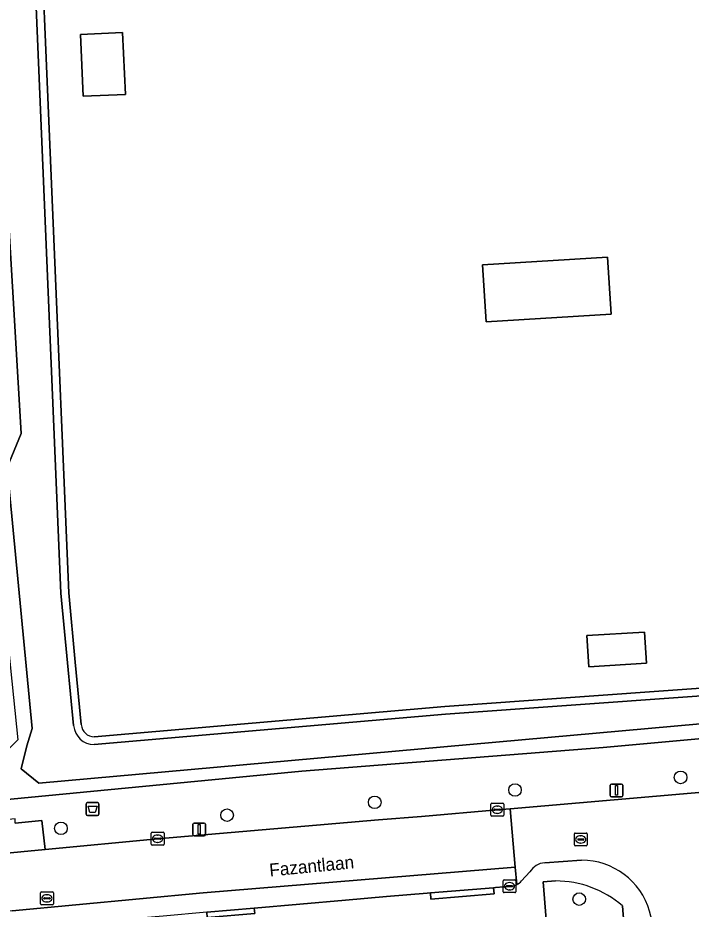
# Model space of a CAD drawing. Extents: x 161772 to 163126, y 383092 to 383917.
# Drawn here: x 162063.6 to 162116, y 383475.4 to 383544.7 of the extents above; entities that cross this region are included whole.
import ezdxf

# ---------------------------------------------------------------- set-up
doc = ezdxf.new("R2010")
doc.units = 0
for name, color, linetype in [('IMGEO_Afvalbak', 7, 'Continuous'), ('IMGEO_Boom', 7, 'Continuous'), ('IMGEO_Erf', 7, 'Continuous'), ('IMGEO_Groenvoorziening', 7, 'Continuous'), ('IMGEO_Kolk', 7, 'Continuous'), ('IMGEO_Lichtmast', 7, 'Continuous'), ('IMGEO_Oever', 7, 'Continuous'), ('IMGEO_Openbare_ruimte_label', 7, 'Continuous'), ('IMGEO_Pand', 7, 'Continuous'), ('IMGEO_Parkeervlak_open', 7, 'Continuous'), ('IMGEO_Rijbaan_lokaal_gesloten', 7, 'Continuous'), ('IMGEO_Rijbaan_lokaal_open', 7, 'Continuous'), ('IMGEO_Rioolput', 7, 'Continuous'), ('IMGEO_Voetpad_gesloten', 7, 'Continuous'), ('IMGEO_Voetpad_open', 7, 'Continuous'), ('IMGEO_Waterloop', 7, 'Continuous')]:
    doc.layers.add(name, color=color, linetype=linetype)

msp = doc.modelspace()

# ---------------------------------------------------------------- linework, layer by layer
at = {"layer": 'IMGEO_Afvalbak'}
for p, q in [((162068.905, 383482.78), (162068.905, 383483.58)), ((162068.905, 383483.58), (162068.905, 383482.78)), ((162069.005, 383483.68), (162069.795, 383483.68)), ((162069.795, 383483.68), (162069.005, 383483.68)), ((162069.895, 383483.58), (162069.895, 383482.78)), ((162069.895, 383482.78), (162069.895, 383483.58)), ((162069.795, 383482.68), (162069.005, 383482.68)), ((162069.005, 383482.68), (162069.795, 383482.68))]:
    msp.add_line(p, q, dxfattribs=at)
msp.add_lwpolyline([(162069.048, 383483.394), (162069.752, 383483.394), (162069.603, 383482.924), (162069.197, 383482.924), (162069.048, 383483.394)], dxfattribs=at)
for centre, start, end in [((162069.005, 383483.58), 90, 180), ((162069.005, 383483.58), 90, 180), ((162069.795, 383483.58), 0, 90), ((162069.795, 383483.58), 360, 90), ((162069.005, 383482.78), 180, 270), ((162069.005, 383482.78), 180, 270), ((162069.795, 383482.78), 270, 0), ((162069.795, 383482.78), 270, 0)]:
    msp.add_arc(centre, 0.1, start, end, dxfattribs=at)
at = {"layer": 'IMGEO_Boom'}
for centre in [(162115.146, 383485.641), (162102.266, 383484.666), (162091.351, 383483.707), (162079.864, 383482.706), (162066.939, 383481.682), (162107.26, 383476.18)]:
    msp.add_circle(centre, 0.489, dxfattribs=at)
at = {"layer": 'IMGEO_Erf'}
for points in [[(162063.881, 383605.448), (162063.595, 383603.703), (162063.747, 383589.892), (162067.544, 383500), (162068.06, 383494.612), (162068.526, 383489.749)], [(162069.536, 383488.799), (162096.809, 383491.155), (162144.603, 383494.579), (162158.53, 383495.946)]]:
    msp.add_lwpolyline(points, dxfattribs=at)
for points in [[(162071.732, 383543.54), (162071.951, 383538.741), (162068.679, 383538.591), (162068.459, 383543.39)], [(162109.469, 383526.075), (162109.736, 383521.653), (162100.013, 383521.067), (162099.747, 383525.489)], [(162112.507, 383494.513), (162108.005, 383494.241), (162107.858, 383496.666), (162112.349, 383496.937)]]:
    msp.add_lwpolyline(points, close=True, dxfattribs=at)
msp.add_arc((162069.553, 383489.829), 1.03, 184.46883, 269.03798, dxfattribs=at)
at = {"layer": 'IMGEO_Groenvoorziening'}
for points in [[(162158.883, 383489.1), (162163.009, 383489.813), (162162.551, 383492.413), (162162.614, 383492.483), (162161.876, 383493.674), (162161.691, 383493.467), (162160.992, 383493.243), (162156.508, 383492.599), (162140.737, 383490.84), (162109.132, 383487.972), (162085.683, 383486.129), (162062.506, 383483.909)], [(162063.383, 383482.085), (162065.455, 383482.281), (162065.71, 383480.028), (162074.457, 383480.872), (162091.645, 383482.346), (162094.99, 383482.601), (162100.89, 383483.129), (162101.898, 383483.2), (162121.373, 383484.872), (162123.327, 383485.081), (162126.573, 383485.331), (162144.748, 383487.15)], [(162105.425, 383477.589), (162104.467, 383477.512), (162104.678, 383474.608), (162110.865, 383472.685)], [(162110.865, 383472.685), (162110.627, 383475.653)]]:
    msp.add_lwpolyline(points, dxfattribs=at)
msp.add_arc((162105.419, 383469.617), 7.972, 49.21461, 89.95843, dxfattribs=at)
at = {"layer": 'IMGEO_Kolk'}
for p, q in [((162100.389, 383482.703), (162100.389, 383483.555)), ((162100.464, 383483.629), (162101.316, 383483.629)), ((162100.877, 383483.409), (162100.902, 383483.409)), ((162101.39, 383483.555), (162101.39, 383482.703)), ((162100.648, 383483.123), (162100.648, 383483.135)), ((162101.086, 383483.086), (162100.688, 383483.086)), ((162100.691, 383483.172), (162101.089, 383483.172)), ((162100.9, 383482.849), (162100.875, 383482.849)), ((162101.132, 383483.135), (162101.132, 383483.123)), ((162101.316, 383482.629), (162100.464, 383482.629)), ((162073.959, 383480.448), (162073.959, 383481.3)), ((162074.034, 383481.374), (162074.886, 383481.374)), ((162074.96, 383481.3), (162074.96, 383480.448)), ((162074.218, 383480.868), (162074.218, 383480.88)), ((162074.656, 383480.831), (162074.258, 383480.831)), ((162074.261, 383480.917), (162074.659, 383480.917)), ((162074.447, 383481.154), (162074.472, 383481.154)), ((162074.702, 383480.88), (162074.702, 383480.868)), ((162074.886, 383480.374), (162074.034, 383480.374)), ((162074.47, 383480.594), (162074.445, 383480.594)), ((162101.336, 383476.758), (162101.336, 383477.61)), ((162101.411, 383477.684), (162102.263, 383477.684)), ((162101.595, 383477.178), (162101.595, 383477.19)), ((162102.033, 383477.141), (162101.635, 383477.141)), ((162101.638, 383477.227), (162102.036, 383477.227)), ((162101.824, 383477.464), (162101.849, 383477.464)), ((162102.079, 383477.19), (162102.079, 383477.178)), ((162102.337, 383477.61), (162102.337, 383476.758)), ((162102.263, 383476.684), (162101.411, 383476.684)), ((162101.847, 383476.904), (162101.822, 383476.904))]:
    msp.add_line(p, q, dxfattribs=at)
for points in [[(162100.389, 383482.703), (162100.389, 383483.555)], [(162100.464, 383483.629), (162101.316, 383483.629)], [(162101.39, 383483.555), (162101.39, 383482.703)], [(162101.316, 383482.629), (162100.464, 383482.629)], [(162073.959, 383480.448), (162073.959, 383481.3)], [(162074.034, 383481.374), (162074.886, 383481.374)], [(162074.96, 383481.3), (162074.96, 383480.448)], [(162074.886, 383480.374), (162074.034, 383480.374)], [(162101.336, 383476.758), (162101.336, 383477.61)], [(162101.411, 383477.684), (162102.263, 383477.684)], [(162102.337, 383477.61), (162102.337, 383476.758)], [(162102.263, 383476.684), (162101.411, 383476.684)]]:
    msp.add_lwpolyline(points, dxfattribs=at)
for centre, radius, start, end in [((162100.466, 383483.553), 0.0765, 91.55205, 178.44795), ((162100.466, 383483.553), 0.0765, 91.55205, 178.44795), ((162101.314, 383483.553), 0.0765, 1.55205, 88.44795), ((162101.314, 383483.553), 0.0765, 1.55205, 88.44795), ((162100.466, 383482.705), 0.0765, 181.55205, 268.44795), ((162100.466, 383482.705), 0.0765, 181.55205, 268.44795), ((162100.688, 383483.132), 0.0403, 85.87752, 175.75265), ((162100.685, 383483.122), 0.0366, 178.93798, 274.71019), ((162101.089, 383483.129), 0.043, 264.86636, 352.45326), ((162101.093, 383483.134), 0.0386, 1.73085, 96.63898), ((162101.314, 383482.705), 0.0765, 271.55205, 358.44795), ((162101.314, 383482.705), 0.0765, 271.55205, 358.44795), ((162074.036, 383481.298), 0.0765, 91.55205, 178.44795), ((162074.036, 383481.298), 0.0765, 91.55205, 178.44795), ((162074.884, 383481.298), 0.0765, 1.55205, 88.44795), ((162074.884, 383481.298), 0.0765, 1.55205, 88.44795), ((162074.258, 383480.877), 0.0403, 85.87752, 175.75265), ((162074.255, 383480.867), 0.0366, 178.93798, 274.71019), ((162074.659, 383480.874), 0.043, 264.86636, 352.45326), ((162074.663, 383480.879), 0.0386, 1.73085, 96.63898), ((162074.036, 383480.45), 0.0765, 181.55205, 268.44795), ((162074.036, 383480.45), 0.0765, 181.55205, 268.44795), ((162074.884, 383480.45), 0.0765, 271.55205, 358.44795), ((162074.884, 383480.45), 0.0765, 271.55205, 358.44795), ((162101.413, 383477.608), 0.0765, 91.55205, 178.44795), ((162101.413, 383477.608), 0.0765, 91.55205, 178.44795), ((162101.635, 383477.187), 0.0403, 85.87752, 175.75265), ((162101.632, 383477.177), 0.0366, 178.93798, 274.71019), ((162102.036, 383477.184), 0.043, 264.86636, 352.45326), ((162102.04, 383477.189), 0.0386, 1.73085, 96.63898), ((162102.261, 383477.608), 0.0765, 1.55205, 88.44795), ((162102.261, 383477.608), 0.0765, 1.55205, 88.44795), ((162101.413, 383476.76), 0.0765, 181.55205, 268.44795), ((162101.413, 383476.76), 0.0765, 181.55205, 268.44795), ((162102.261, 383476.76), 0.0765, 271.55205, 358.44795), ((162102.261, 383476.76), 0.0765, 271.55205, 358.44795)]:
    msp.add_arc(centre, radius, start, end, dxfattribs=at)
for centre, major_axis, ratio, start_param, end_param in [((162100.876, 383483.129), (-0.387, 0.002), 0.722429, 4.712389, 7.853982), ((162100.901, 383483.129), (-0.39, 0.002), 0.717154, 1.570796, 4.712389), ((162074.446, 383480.874), (-0.387, 0.002), 0.722429, 4.712389, 7.853982), ((162074.471, 383480.874), (-0.39, 0.002), 0.717154, 1.570796, 4.712389), ((162101.823, 383477.184), (-0.387, 0.002), 0.722429, 4.712389, 7.853982), ((162101.848, 383477.184), (-0.39, 0.002), 0.717154, 1.570796, 4.712389)]:
    msp.add_ellipse(centre, major_axis=major_axis, ratio=ratio, start_param=start_param, end_param=end_param, dxfattribs=at)
at = {"layer": 'IMGEO_Lichtmast'}
for p, q in [((162109.664, 383484.228), (162109.664, 383485.028)), ((162109.664, 383485.028), (162109.664, 383484.228)), ((162109.764, 383485.128), (162110.554, 383485.128)), ((162110.554, 383485.128), (162109.764, 383485.128)), ((162110.654, 383485.028), (162110.654, 383484.228)), ((162110.654, 383484.228), (162110.654, 383485.028)), ((162110.554, 383484.128), (162109.764, 383484.128)), ((162109.764, 383484.128), (162110.554, 383484.128)), ((162077.198, 383481.195), (162077.198, 383481.995)), ((162077.198, 383481.995), (162077.198, 383481.195)), ((162077.298, 383482.095), (162078.088, 383482.095)), ((162078.088, 383482.095), (162077.298, 383482.095)), ((162078.188, 383481.995), (162078.188, 383481.195)), ((162078.188, 383481.195), (162078.188, 383481.995)), ((162078.088, 383481.095), (162077.298, 383481.095)), ((162077.298, 383481.095), (162078.088, 383481.095))]:
    msp.add_line(p, q, dxfattribs=at)
for points in [[(162110.084, 383485.003), (162110.234, 383485.003), (162110.234, 383484.253), (162110.084, 383484.253), (162110.084, 383485.003)], [(162077.618, 383481.97), (162077.768, 383481.97), (162077.768, 383481.22), (162077.618, 383481.22), (162077.618, 383481.97)]]:
    msp.add_lwpolyline(points, dxfattribs=at)
for centre, start, end in [((162109.764, 383485.028), 90, 180), ((162109.764, 383485.028), 90, 180), ((162110.554, 383485.028), 0, 90), ((162110.554, 383485.028), 360, 90), ((162109.764, 383484.228), 180, 270), ((162109.764, 383484.228), 180, 270), ((162110.554, 383484.228), 270, 0), ((162110.554, 383484.228), 270, 0), ((162077.298, 383481.995), 90, 180), ((162077.298, 383481.995), 90, 180), ((162078.088, 383481.995), 0, 90), ((162078.088, 383481.995), 360, 90), ((162077.298, 383481.195), 180, 270), ((162077.298, 383481.195), 180, 270), ((162078.088, 383481.195), 270, 0), ((162078.088, 383481.195), 270, 0)]:
    msp.add_arc(centre, 0.1, start, end, dxfattribs=at)
at = {"layer": 'IMGEO_Oever'}
msp.add_lwpolyline([(162027.929, 383608.597), (162072.515, 383610.975), (162118.63, 383611.484), (162148.651, 383610.678), (162151.666, 383610.465), (162152.982, 383610.083), (162153.492, 383609.319), (162153.662, 383608.215), (162161.262, 383494.542), (162160.923, 383493.99), (162160.031, 383493.693), (162065.211, 383485.2), (162063.853, 383486.304), (162064.277, 383488.087), (162064.702, 383489.446), (162062.749, 383509.744), (162063.853, 383512.376), (162062.494, 383535.221), (162057.059, 383607.323), (162056.209, 383607.599), (162054.214, 383607.493), (162027.929, 383606.495)], close=True, dxfattribs=at)
for points in [[(162063.297, 383605.615), (162062.991, 383603.749), (162063.144, 383589.876), (162066.942, 383499.958), (162067.459, 383494.554), (162067.927, 383489.672)], [(162068.526, 383489.749), (162068.06, 383494.612), (162067.544, 383500), (162063.747, 383589.892), (162063.595, 383603.703), (162063.881, 383605.448)], [(162060.161, 383551.429), (162062.626, 383512.373), (162061.396, 383510.737), (162062.452, 383500), (162063.029, 383494.13), (162063.577, 383488.557), (162062.752, 383487.735), (162062.156, 383487.694), (162061.603, 383487.656), (162058.081, 383487.332), (162056.089, 383487.148), (162056.342, 383483.117), (162057.695, 383483.305), (162062.506, 383483.909), (162085.683, 383486.129), (162109.132, 383487.972), (162140.737, 383490.84), (162156.508, 383492.599), (162160.992, 383493.243), (162161.691, 383493.467), (162161.876, 383493.674), (162161.877, 383495.743), (162161.582, 383500), (162158.081, 383550.584)], [(162158.53, 383495.946), (162144.603, 383494.579), (162096.809, 383491.155), (162069.536, 383488.799)], [(162069.532, 383488.193), (162096.857, 383490.553), (162144.654, 383493.978), (162158.699, 383495.356)]]:
    msp.add_lwpolyline(points, dxfattribs=at)
for centre, radius, start, end in [((162069.546, 383489.819), 1.626, 185.18979, 269.48936), ((162069.553, 383489.829), 1.03, 184.46883, 269.03798)]:
    msp.add_arc(centre, radius, start, end, dxfattribs=at)
at = {"layer": 'IMGEO_Pand'}
for points in [[(162071.732, 383543.54), (162068.459, 383543.39), (162068.679, 383538.591), (162071.951, 383538.741)], [(162100.013, 383521.067), (162109.736, 383521.653), (162109.469, 383526.075), (162099.747, 383525.489)], [(162108.005, 383494.241), (162112.507, 383494.513), (162112.349, 383496.937), (162107.858, 383496.666)]]:
    msp.add_lwpolyline(points, close=True, dxfattribs=at)
at = {"layer": 'IMGEO_Parkeervlak_open'}
for points in [[(162102.29, 383478.671), (162078.015, 383476.679), (162063.153, 383475.268), (162037.016, 383472.344), (162030.14, 383471.368)], [(162102.407, 383477.315), (162102.29, 383478.671)], [(162100.759, 383477.08), (162102.047, 383477.198)], [(162081.983, 383475.478), (162089.085, 383476.094), (162092.257, 383476.371), (162095.429, 383476.645), (162095.684, 383476.667)], [(162095.684, 383476.667), (162100.604, 383477.068)], [(162100.604, 383477.068), (162100.759, 383477.08)], [(162078.287, 383475.158), (162081.983, 383475.478)]]:
    msp.add_lwpolyline(points, dxfattribs=at)
msp.add_arc((162101.836, 383478.46), 1.28, 279.49794, 296.51039, dxfattribs=at)
at = {"layer": 'IMGEO_Rijbaan_lokaal_gesloten'}
msp.add_lwpolyline([(162063.153, 383475.268), (162078.015, 383476.679), (162102.29, 383478.671), (162101.898, 383483.2), (162100.89, 383483.129), (162094.99, 383482.601), (162091.645, 383482.346), (162074.457, 383480.872), (162065.71, 383480.028), (162056.772, 383479.174), (162056.048, 383479.111), (162040.283, 383477.247), (162031.7, 383476.189)], dxfattribs=at)
at = {"layer": 'IMGEO_Rijbaan_lokaal_open'}
for points in [[(162120.064, 383480.126), (162121.341, 383479.204), (162121.895, 383478.988), (162121.767, 383480.433), (162121.373, 383484.872), (162101.898, 383483.2), (162102.29, 383478.671), (162102.407, 383477.315)], [(162104.576, 383479.011), (162107.446, 383479.204)], [(162102.77, 383477.59), (162103.43, 383478.296)]]:
    msp.add_lwpolyline(points, dxfattribs=at)
for centre, radius, start, end in [((162104.677, 383477.573), 1.441, 94.02128, 149.89956), ((162107.461, 383473.714), 5.49, 16.09871, 90.15457), ((162101.839, 383478.442), 1.263, 296.75783, 317.53554)]:
    msp.add_arc(centre, radius, start, end, dxfattribs=at)
at = {"layer": 'IMGEO_Rioolput'}
for p, q in [((162106.958, 383481.319), (162107.81, 383481.319)), ((162106.883, 383480.393), (162106.883, 383481.245)), ((162107.142, 383480.813), (162107.142, 383480.825)), ((162107.58, 383480.776), (162107.182, 383480.776)), ((162107.185, 383480.862), (162107.583, 383480.862)), ((162107.371, 383481.099), (162107.396, 383481.099)), ((162107.626, 383480.825), (162107.626, 383480.813)), ((162107.884, 383481.245), (162107.884, 383480.393)), ((162107.81, 383480.319), (162106.958, 383480.319)), ((162107.394, 383480.539), (162107.369, 383480.539)), ((162065.354, 383475.812), (162065.354, 383476.664)), ((162065.429, 383476.738), (162066.281, 383476.738)), ((162065.842, 383476.518), (162065.867, 383476.518)), ((162066.355, 383476.664), (162066.355, 383475.812)), ((162065.613, 383476.232), (162065.613, 383476.244)), ((162066.051, 383476.195), (162065.653, 383476.195)), ((162065.656, 383476.281), (162066.054, 383476.281)), ((162065.865, 383475.958), (162065.84, 383475.958)), ((162066.097, 383476.244), (162066.097, 383476.232)), ((162066.281, 383475.738), (162065.429, 383475.738))]:
    msp.add_line(p, q, dxfattribs=at)
for points in [[(162106.958, 383481.319), (162107.81, 383481.319)], [(162106.883, 383480.393), (162106.883, 383481.245)], [(162107.884, 383481.245), (162107.884, 383480.393)], [(162107.81, 383480.319), (162106.958, 383480.319)], [(162065.354, 383475.812), (162065.354, 383476.664)], [(162065.429, 383476.738), (162066.281, 383476.738)], [(162066.355, 383476.664), (162066.355, 383475.812)], [(162066.281, 383475.738), (162065.429, 383475.738)]]:
    msp.add_lwpolyline(points, dxfattribs=at)
for centre, radius, start, end in [((162106.96, 383481.243), 0.0765, 91.55205, 178.44795), ((162106.96, 383481.243), 0.0765, 91.55205, 178.44795), ((162107.808, 383481.243), 0.0765, 1.55205, 88.44795), ((162107.808, 383481.243), 0.0765, 1.55205, 88.44795), ((162107.182, 383480.822), 0.0403, 85.87752, 175.75265), ((162107.179, 383480.812), 0.0366, 178.93798, 274.71019), ((162107.583, 383480.819), 0.043, 264.86636, 352.45326), ((162107.587, 383480.824), 0.0386, 1.73085, 96.63898), ((162106.96, 383480.395), 0.0765, 181.55205, 268.44795), ((162106.96, 383480.395), 0.0765, 181.55205, 268.44795), ((162107.808, 383480.395), 0.0765, 271.55205, 358.44795), ((162107.808, 383480.395), 0.0765, 271.55205, 358.44795), ((162065.431, 383476.662), 0.0765, 91.55205, 178.44795), ((162065.431, 383476.662), 0.0765, 91.55205, 178.44795), ((162066.279, 383476.662), 0.0765, 1.55205, 88.44795), ((162066.279, 383476.662), 0.0765, 1.55205, 88.44795), ((162065.431, 383475.814), 0.0765, 181.55205, 268.44795), ((162065.431, 383475.814), 0.0765, 181.55205, 268.44795), ((162065.653, 383476.241), 0.0403, 85.87752, 175.75265), ((162065.65, 383476.231), 0.0366, 178.93798, 274.71019), ((162066.054, 383476.238), 0.043, 264.86636, 352.45326), ((162066.058, 383476.243), 0.0386, 1.73085, 96.63898), ((162066.279, 383475.814), 0.0765, 271.55205, 358.44795), ((162066.279, 383475.814), 0.0765, 271.55205, 358.44795)]:
    msp.add_arc(centre, radius, start, end, dxfattribs=at)
for centre, major_axis, ratio, start_param, end_param in [((162107.37, 383480.819), (-0.387, 0.002), 0.722429, 4.712389, 7.853982), ((162107.395, 383480.819), (-0.39, 0.002), 0.717154, 1.570796, 4.712389), ((162065.841, 383476.238), (-0.387, 0.002), 0.722429, 4.712389, 7.853982), ((162065.866, 383476.238), (-0.39, 0.002), 0.717154, 1.570796, 4.712389)]:
    msp.add_ellipse(centre, major_axis=major_axis, ratio=ratio, start_param=start_param, end_param=end_param, dxfattribs=at)
at = {"layer": 'IMGEO_Voetpad_gesloten'}
for points in [[(162107.446, 383479.204), (162104.576, 383479.011)], [(162103.43, 383478.296), (162102.77, 383477.59)], [(162102.047, 383477.198), (162100.759, 383477.08), (162100.604, 383477.068), (162100.645, 383476.589), (162095.726, 383476.169), (162095.684, 383476.667), (162095.429, 383476.645), (162092.257, 383476.371), (162089.085, 383476.094), (162081.983, 383475.478), (162082.019, 383475.074), (162078.324, 383474.745), (162078.287, 383475.158), (162074.886, 383474.863), (162072.133, 383474.615), (162072.179, 383474.118), (162063.247, 383473.277), (162063.201, 383473.774), (162056.442, 383473.101), (162037.074, 383470.831), (162034.094, 383470.386), (162032.838, 383470.268)], [(162082.905, 383472.362), (162086.524, 383472.415), (162100.337, 383471.381), (162104.678, 383474.608), (162104.467, 383477.512), (162105.425, 383477.589)], [(162110.627, 383475.653), (162110.865, 383472.685), (162113.593, 383471.954), (162112.938, 383474.463), (162112.736, 383475.236)]]:
    msp.add_lwpolyline(points, dxfattribs=at)
for centre, radius, start, end in [((162104.677, 383477.573), 1.441, 94.02128, 149.89956), ((162107.461, 383473.714), 5.49, 16.09871, 90.15457), ((162101.836, 383478.46), 1.28, 279.49794, 296.51039), ((162101.839, 383478.442), 1.263, 296.75783, 317.53554), ((162105.419, 383469.617), 7.972, 49.21461, 89.95843)]:
    msp.add_arc(centre, radius, start, end, dxfattribs=at)
at = {"layer": 'IMGEO_Voetpad_open'}
for points in [[(162065.71, 383480.028), (162065.455, 383482.281), (162063.383, 383482.085), (162063.391, 383482.415), (162057.113, 383481.8), (162057.145, 383481.468), (162056.543, 383481.404), (162056.772, 383479.174)], [(162100.604, 383477.068), (162095.684, 383476.667), (162095.726, 383476.169), (162100.645, 383476.589)], [(162078.287, 383475.158), (162078.324, 383474.745), (162082.019, 383475.074), (162081.983, 383475.478)]]:
    msp.add_lwpolyline(points, close=True, dxfattribs=at)
at = {"layer": 'IMGEO_Waterloop'}
msp.add_lwpolyline([(162151.666, 383610.465), (162148.651, 383610.678), (162118.63, 383611.484), (162072.515, 383610.975), (162027.929, 383608.597), (162027.929, 383606.495), (162054.214, 383607.493), (162056.209, 383607.599), (162057.059, 383607.323), (162062.494, 383535.221), (162063.853, 383512.376), (162062.749, 383509.744), (162064.702, 383489.446), (162064.277, 383488.087), (162063.853, 383486.304), (162065.211, 383485.2), (162160.031, 383493.693), (162160.923, 383493.99), (162161.262, 383494.542), (162153.662, 383608.215), (162153.492, 383609.319), (162152.982, 383610.083)], close=True, dxfattribs=at)
for points in [[(162067.927, 383489.672), (162067.459, 383494.554), (162066.942, 383499.958), (162063.144, 383589.876), (162062.991, 383603.749), (162063.297, 383605.615)], [(162158.699, 383495.356), (162144.654, 383493.978), (162096.857, 383490.553), (162069.532, 383488.193)]]:
    msp.add_lwpolyline(points, dxfattribs=at)
msp.add_arc((162069.546, 383489.819), 1.626, 185.18979, 269.48936, dxfattribs=at)

# ---------------------------------------------------------------- texts
at = {"layer": 'IMGEO_Openbare_ruimte_label'}
msp.add_text('Fazantlaan', height=1, rotation=5.56802, dxfattribs=at).set_placement((162083.2, 383477.935))

doc.saveas('drawing.dxf')
